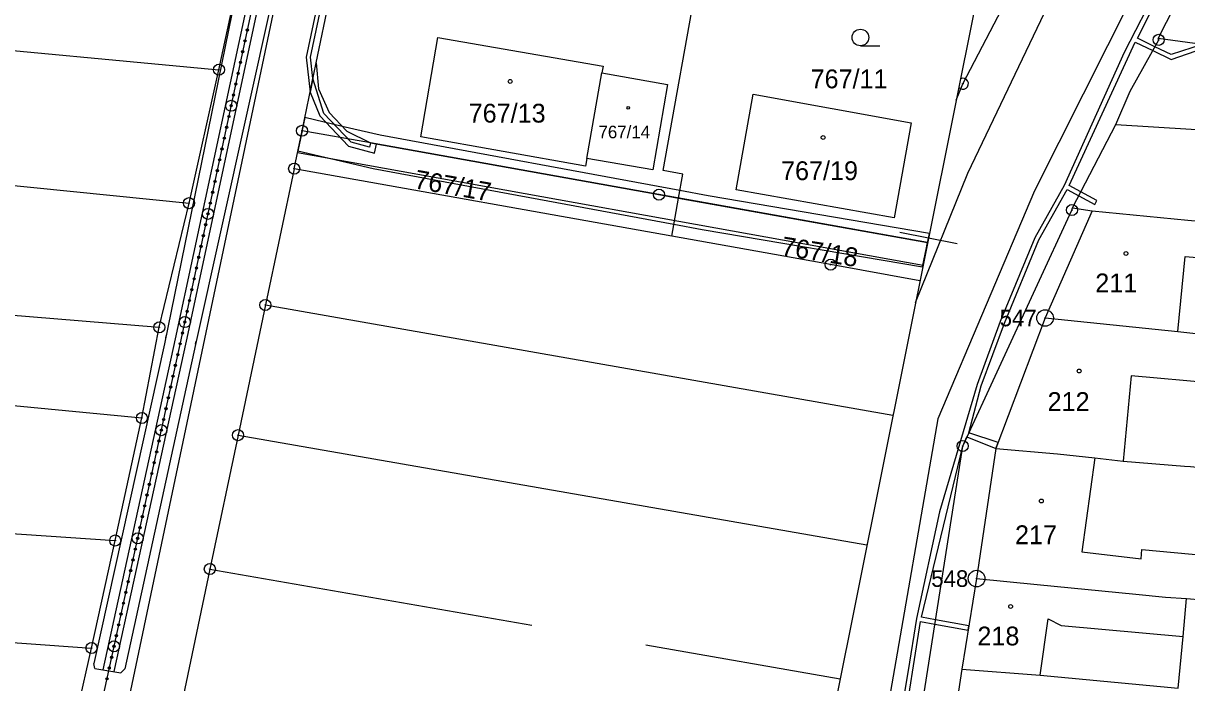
# Model space of a CAD drawing. Extents: x -548552 to -543113, y -1131925 to -1123599.
# Drawn here: x -547789.4 to -547684.2, y -1128742.6 to -1128683 of the extents above; entities that cross this region are included whole.
import ezdxf

# ---------------------------------------------------------------- set-up
doc = ezdxf.new("R2010")
doc.units = 0
for name, color, linetype in [('Hranice parcel', 7, 'Continuous'), ('HRANY', 7, 'Continuous'), ('Parcelní čísla', 7, 'Continuous'), ('Profile', 7, 'Continuous'), ('PROFILY NÁVRH', 7, 'Continuous'), ('STANIČENÍ', 7, 'Continuous'), ('Vnitřní kresba', 7, 'Continuous'), ('Věcná břemena k části', 7, 'Continuous'), ('Značky bodu BP', 7, 'Continuous'), ('Značky budov', 7, 'Continuous'), ('Značky kultur', 7, 'Continuous')]:
    doc.layers.add(name, color=color, linetype=linetype)

msp = doc.modelspace()

# ---------------------------------------------------------------- linework, layer by layer
at = {"layer": 'Hranice parcel'}
for p, q in [((-547762.9, -1128686.61), (-547760, -1128672.66)), ((-547771.68, -1128687.22), (-547769.55, -1128677.24)), ((-547682.87, -1128684.93), (-547686.82, -1128684.4)), ((-547762.9, -1128686.61), (-547762.67, -1128688.95)), ((-547774.38, -1128699.28), (-547771.68, -1128687.22)), ((-547738.44, -1128695.24), (-547737.08, -1128687.51)), ((-547705.08, -1128689.96), (-547704.47, -1128688.49)), ((-547694.57, -1128699.7), (-547690.65, -1128692.17)), ((-547764.88, -1128696.17), (-547767.48, -1128708.48)), ((-547730.77, -1128702.27), (-547764.88, -1128696.17)), ((-547777.07, -1128710.5), (-547774.38, -1128699.28)), ((-547731.93, -1128698.51), (-547730.16, -1128698.83)), ((-547730.77, -1128702.27), (-547730.16, -1128698.83)), ((-547730.16, -1128698.83), (-547707.67, -1128702.85)), ((-547692.79, -1128699.98), (-547697.05, -1128709.66)), ((-547694.57, -1128699.7), (-547692.79, -1128699.98)), ((-547716.42, -1128704.84), (-547730.77, -1128702.27)), ((-547708.35, -1128706.29), (-547716.42, -1128704.84)), ((-547767.48, -1128708.48), (-547769.95, -1128720.25)), ((-547767.48, -1128708.48), (-547710.79, -1128718.44)), ((-547697.05, -1128709.66), (-547701.49, -1128721.46)), ((-547778.64, -1128718.69), (-547777.07, -1128710.5)), ((-547781.05, -1128729.77), (-547778.64, -1128718.69)), ((-547769.95, -1128720.25), (-547772.5, -1128732.35)), ((-547769.95, -1128720.25), (-547713.14, -1128730.16)), ((-547701.49, -1128721.46), (-547703.23, -1128733.21)), ((-547783.19, -1128739.49), (-547781.05, -1128729.77)), ((-547772.5, -1128732.35), (-547774.91, -1128743.86)), ((-547772.5, -1128732.35), (-547743.42, -1128737.41)), ((-547703.23, -1128733.21), (-547704.58, -1128741.4)), ((-547684.26, -1128735.01), (-547682.86, -1128735.14)), ((-547733.1, -1128739.21), (-547715.56, -1128742.26)), ((-547785.2, -1128748.48), (-547783.19, -1128739.49)), ((-547704.58, -1128741.4), (-547706.36, -1128753.23))]:
    msp.add_line(p, q, dxfattribs=at)
for points in [[(-547806.79, -1128888.51), (-547807.78, -1128877.02), (-547753.56, -1128619.34), (-547750.92, -1128605.27), (-547747.91, -1128589.66), (-547740.26, -1128539.03), (-547737.94, -1128522.98)], [(-547704.47, -1128688.49), (-547683.67, -1128648.6), (-547679.23, -1128635.88), (-547675.49, -1128613.56)], [(-547686.82, -1128684.4), (-547682.26, -1128675.39), (-547678.48, -1128668.14), (-547674.14, -1128659.59), (-547672.78, -1128656.24), (-547668.74, -1128644.64)], [(-547730.16, -1128698.83), (-547729.77, -1128696.66), (-547731.54, -1128696.34), (-547728.32, -1128678.33)], [(-547814.23, -1128683.29), (-547798, -1128684.77), (-547771.68, -1128687.22)], [(-547738.44, -1128695.24), (-547738.56, -1128695.93), (-547753.45, -1128693.3), (-547751.89, -1128684.31), (-547736.97, -1128686.91), (-547737.08, -1128687.51)], [(-547690.65, -1128692.17), (-547689.37, -1128689.16), (-547686.78, -1128684.52), (-547686.82, -1128684.4)], [(-547764.88, -1128696.17), (-547764.17, -1128692.74), (-547762.9, -1128686.61)], [(-547737.08, -1128687.51), (-547731.16, -1128688.55), (-547732.49, -1128696.28), (-547738.44, -1128695.24)], [(-547762.67, -1128688.95), (-547761.72, -1128691.08), (-547760.13, -1128692.78)], [(-547709.14, -1128692.02), (-547710.68, -1128700.61), (-547724.95, -1128698.07), (-547723.41, -1128689.44), (-547709.14, -1128692.02)], [(-547760.13, -1128692.78), (-547758, -1128693.84), (-547731.93, -1128698.51)], [(-547690.65, -1128692.17), (-547651.28, -1128694.61), (-547651.51, -1128703.71)], [(-547824.36, -1128694.39), (-547799.19, -1128696.78), (-547774.38, -1128699.28)], [(-547721.95, -1128835.53), (-547719.59, -1128817.77), (-547718.29, -1128809.48), (-547704.49, -1128721.23), (-547694.62, -1128699.9), (-547694.57, -1128699.7)], [(-547692.79, -1128699.98), (-547684.16, -1128700.83), (-547667.32, -1128702.37)], [(-547828.46, -1128705.95), (-547800.19, -1128708.6), (-547777.07, -1128710.5)], [(-547697.05, -1128709.66), (-547685.05, -1128710.89), (-547677.75, -1128711.69)], [(-547825.69, -1128714.42), (-547800.94, -1128716.54), (-547778.64, -1128718.69)], [(-547701.49, -1128721.46), (-547695.91, -1128721.93), (-547692.54, -1128722.31)], [(-547692.54, -1128722.31), (-547693.72, -1128730.79), (-547688.38, -1128731.42), (-547688.32, -1128730.59), (-547682.45, -1128731.12), (-547682.86, -1128735.14)], [(-547692.54, -1128722.31), (-547689.99, -1128722.59), (-547684.46, -1128723.04), (-547683.91, -1128723.09), (-547681.77, -1128723.3), (-547678.76, -1128723.58)], [(-547828.86, -1128726.57), (-547802.01, -1128728.36), (-547781.05, -1128729.77)], [(-547703.23, -1128733.21), (-547697.77, -1128733.76), (-547688.85, -1128734.63), (-547686.17, -1128734.89), (-547684.26, -1128735.01)], [(-547685.02, -1128743.12), (-547684.58, -1128738.45), (-547684.26, -1128735.01)], [(-547832.47, -1128736.13), (-547802.96, -1128738.09), (-547783.19, -1128739.49)], [(-547704.58, -1128741.4), (-547697.48, -1128741.93), (-547685.02, -1128743.12)]]:
    msp.add_lwpolyline(points, dxfattribs=at)
at = {"layer": 'HRANY'}
msp.add_line((-547782.89, -1128741.33), (-547780.55, -1128741.73), dxfattribs=at)
at = {"layer": 'Profile'}
for p, q in [((-547702.64, -1128677.78), (-547725.75, -1128793.06)), ((-547702.64, -1128677.78), (-547725.75, -1128793.06)), ((-547702.64, -1128677.78), (-547725.75, -1128793.06)), ((-547707.58, -1128702.44), (-547710.17, -1128701.92)), ((-547704.99, -1128702.96), (-547707.58, -1128702.44))]:
    msp.add_line(p, q, dxfattribs=at)
at = {"layer": 'PROFILY NÁVRH'}
for p, q in [((-547769.87, -1128678.97), (-547776.6, -1128712)), ((-547775.59, -1128711.54), (-547768.6, -1128678.89)), ((-547774.61, -1128711.75), (-547767.62, -1128679.1)), ((-547766.62, -1128679.67), (-547773.81, -1128712.07)), ((-547776.6, -1128712), (-547782.99, -1128740.89)), ((-547782.13, -1128741.45), (-547775.59, -1128711.53)), ((-547781.15, -1128741.62), (-547774.61, -1128711.75)), ((-547773.81, -1128712.07), (-547780.17, -1128741.37)), ((-547782.89, -1128741.33), (-547782.99, -1128740.89)), ((-547780.17, -1128741.37), (-547780.55, -1128741.73))]:
    msp.add_line(p, q, dxfattribs=at)
at = {"layer": 'STANIČENÍ'}
for p, q in [((-547775.1, -1128711.64), (-547768.11, -1128678.99)), ((-547782.72, -1128746.5), (-547775.1, -1128711.64)), ((-547776.48, -1128711.44), (-547776.43, -1128711.19)), ((-547773.8, -1128712.03), (-547773.74, -1128711.76))]:
    msp.add_line(p, q, dxfattribs=at)
for centre, radius in [((-547769.11, -1128683.63), 0.1), ((-547769.32, -1128684.61), 0.1), ((-547769.53, -1128685.59), 0.1), ((-547769.73, -1128686.56), 0.1), ((-547769.94, -1128687.54), 0.1), ((-547770.15, -1128688.52), 0.1), ((-547770.57, -1128690.48), 0.5), ((-547770.36, -1128689.5), 0.1), ((-547770.57, -1128690.48), 0.1), ((-547770.78, -1128691.45), 0.1), ((-547770.99, -1128692.43), 0.1), ((-547771.2, -1128693.41), 0.1), ((-547771.41, -1128694.39), 0.1), ((-547771.83, -1128696.34), 0.1), ((-547771.62, -1128695.37), 0.1), ((-547772.04, -1128697.32), 0.1), ((-547772.25, -1128698.3), 0.1), ((-547772.46, -1128699.28), 0.1), ((-547772.67, -1128700.25), 0.5), ((-547772.67, -1128700.25), 0.1), ((-547772.87, -1128701.23), 0.1), ((-547773.08, -1128702.21), 0.1), ((-547773.29, -1128703.19), 0.1), ((-547773.5, -1128704.17), 0.1), ((-547773.71, -1128705.14), 0.1), ((-547773.92, -1128706.12), 0.1), ((-547774.13, -1128707.1), 0.1), ((-547774.34, -1128708.08), 0.1), ((-547774.76, -1128710.03), 0.5), ((-547774.76, -1128710.03), 0.1), ((-547774.55, -1128709.06), 0.1), ((-547774.97, -1128711.01), 0.1), ((-547775.18, -1128711.99), 0.1), ((-547775.39, -1128712.97), 0.1), ((-547775.61, -1128713.94), 0.1), ((-547775.82, -1128714.92), 0.1), ((-547776.03, -1128715.9), 0.1), ((-547776.25, -1128716.87), 0.1), ((-547776.46, -1128717.85), 0.1), ((-547776.89, -1128719.8), 0.5), ((-547776.67, -1128718.83), 0.1), ((-547776.89, -1128719.8), 0.1), ((-547777.1, -1128720.78), 0.1), ((-547777.31, -1128721.76), 0.1), ((-547777.74, -1128723.71), 0.1), ((-547777.53, -1128722.73), 0.1), ((-547777.96, -1128724.69), 0.1), ((-547778.17, -1128725.66), 0.1), ((-547778.38, -1128726.64), 0.1), ((-547778.6, -1128727.62), 0.1), ((-547778.81, -1128728.6), 0.1), ((-547779.02, -1128729.57), 0.5), ((-547779.02, -1128729.57), 0.1), ((-547779.24, -1128730.55), 0.1), ((-547779.45, -1128731.53), 0.1), ((-547779.66, -1128732.5), 0.1), ((-547779.88, -1128733.48), 0.1), ((-547780.09, -1128734.46), 0.1), ((-547780.3, -1128735.43), 0.1), ((-547780.73, -1128737.39), 0.1), ((-547780.52, -1128736.41), 0.1), ((-547780.94, -1128738.36), 0.1), ((-547781.16, -1128739.34), 0.5), ((-547781.16, -1128739.34), 0.1), ((-547781.37, -1128740.32), 0.1), ((-547781.59, -1128741.29), 0.1), ((-547781.8, -1128742.27), 0.1)]:
    msp.add_circle(centre, radius, dxfattribs=at)
at = {"layer": 'Vnitřní kresba'}
for p, q in [((-547704.02, -1128696.57), (-547694.03, -1128675.68)), ((-547687.67, -1128677.65), (-547698, -1128698.16)), ((-547708.75, -1128708.25), (-547704.02, -1128696.57)), ((-547698, -1128698.16), (-547706.72, -1128718.76)), ((-547685.05, -1128710.89), (-547684.39, -1128704.09)), ((-547684.39, -1128704.09), (-547667.66, -1128705.69)), ((-547689.28, -1128714.88), (-547689.99, -1128722.59)), ((-547678.14, -1128715.88), (-547689.28, -1128714.88)), ((-547706.72, -1128718.76), (-547718.58, -1128786.8)), ((-547697.48, -1128741.93), (-547696.77, -1128736.86)), ((-547696.77, -1128736.86), (-547695.6, -1128737.44)), ((-547695.6, -1128737.44), (-547684.58, -1128738.45))]:
    msp.add_line(p, q, dxfattribs=at)
at = {"layer": 'Věcná břemena k části'}
for p, q in [((-547708.11, -1128705.05), (-547707.5, -1128702.03)), ((-547708.07, -1128704.88), (-547707.67, -1128702.85))]:
    msp.add_line(p, q, dxfattribs=at)
for points in [[(-547763.19, -1128688.01), (-547763.41, -1128686.1), (-547754.67, -1128644.93), (-547755.81, -1128643.26), (-547755.4, -1128641.66), (-547753.18, -1128639.78), (-547752.96, -1128638.74), (-547752.76, -1128637.84), (-547753.29, -1128637.7), (-547753.9, -1128639.87), (-547755.76, -1128641.44), (-547756.25, -1128643.34), (-547755.09, -1128645.01), (-547763.81, -1128686.08), (-547763.45, -1128689.26)], [(-547763.19, -1128688.01), (-547763.45, -1128689.26), (-547762.55, -1128691.4), (-547759.96, -1128694.13), (-547757.62, -1128694.75), (-547757.43, -1128693.94), (-547758, -1128693.84), (-547758.09, -1128694.21), (-547759.74, -1128693.77), (-547762.21, -1128691.18)]]:
    msp.add_lwpolyline(points, close=True, dxfattribs=at)
for points in [[(-547683.81, -1128673.84), (-547689.89, -1128685.68), (-547695.31, -1128697.68), (-547697.97, -1128702.43), (-547701.1, -1128709.99), (-547703.19, -1128715.66), (-547706.58, -1128727.19), (-547708.66, -1128736.82), (-547709.41, -1128741.53), (-547711.38, -1128753.25)], [(-547682.87, -1128684.93), (-547685.65, -1128685.85), (-547687.13, -1128685.14), (-547688.71, -1128684.38), (-547683.45, -1128674.02)], [(-547709.91, -1128747.21), (-547708.29, -1128737.09), (-547707.01, -1128737.32), (-547704, -1128737.86), (-547703.93, -1128737.47), (-547706.94, -1128736.93), (-547708.22, -1128736.7), (-547704.49, -1128721.23), (-547704.11, -1128720.41), (-547701.49, -1128721.46), (-547701.28, -1128720.91), (-547703.94, -1128720.03), (-547702.81, -1128715.78), (-547700.72, -1128710.13), (-547697.61, -1128702.61), (-547695.06, -1128698.05), (-547694, -1128698.61), (-547692.56, -1128699.39), (-547692.38, -1128699.03), (-547693.82, -1128698.26), (-547694.88, -1128697.69), (-547688.9, -1128684.74), (-547687.32, -1128685.49), (-547685.67, -1128686.29), (-547682.7, -1128685.28)], [(-547707.5, -1128702.03), (-547727.48, -1128698.62), (-547730.04, -1128698.15), (-547757.12, -1128693.14), (-547760.54, -1128692.34), (-547763.92, -1128691.54), (-547764.55, -1128694.56), (-547757.76, -1128696.16), (-547730.58, -1128701.18), (-547728.02, -1128701.66), (-547708.11, -1128705.05)], [(-547707.67, -1128702.85), (-547731.93, -1128698.51), (-547758, -1128693.84), (-547764.17, -1128692.74), (-547764.58, -1128694.71), (-547708.07, -1128704.88)]]:
    msp.add_lwpolyline(points, dxfattribs=at)
at = {"layer": 'Značky bodu BP'}
msp.add_line((-547704.7, -1128688.04), (-547704.85, -1128688.81), dxfattribs=at)
for centre, radius in [((-547686.78, -1128684.52), 0.5), ((-547686.78, -1128684.52), 0.0303), ((-547771.68, -1128687.22), 0.5), ((-547771.68, -1128687.22), 0.0303), ((-547704.47, -1128688.49), 0.0303), ((-547764.17, -1128692.74), 0.5), ((-547764.17, -1128692.74), 0.0303), ((-547764.88, -1128696.17), 0.5), ((-547764.88, -1128696.17), 0.0303), ((-547731.93, -1128698.51), 0.5), ((-547774.38, -1128699.28), 0.5), ((-547774.38, -1128699.28), 0.0303), ((-547731.93, -1128698.51), 0.0303), ((-547694.62, -1128699.9), 0.5), ((-547694.62, -1128699.9), 0.0303), ((-547716.42, -1128704.84), 0.5), ((-547716.42, -1128704.84), 0.0303), ((-547767.48, -1128708.48), 0.5), ((-547767.48, -1128708.48), 0.0303), ((-547697.05, -1128709.66), 0.75), ((-547697.05, -1128709.66), 0.03), ((-547777.07, -1128710.5), 0.5), ((-547777.07, -1128710.5), 0.0303), ((-547778.64, -1128718.69), 0.5), ((-547778.64, -1128718.69), 0.0303), ((-547769.95, -1128720.25), 0.5), ((-547769.95, -1128720.25), 0.0303), ((-547704.49, -1128721.23), 0.5), ((-547704.49, -1128721.23), 0.0303), ((-547781.05, -1128729.77), 0.5), ((-547781.05, -1128729.77), 0.0303), ((-547772.5, -1128732.35), 0.5), ((-547772.5, -1128732.35), 0.0303), ((-547703.23, -1128733.21), 0.75), ((-547703.23, -1128733.21), 0.03), ((-547783.19, -1128739.49), 0.5), ((-547783.19, -1128739.49), 0.0303)]:
    msp.add_circle(centre, radius, dxfattribs=at)
msp.add_arc((-547704.47, -1128688.49), 0.5, 220.296, 117.0347, dxfattribs=at)
at = {"layer": 'Značky budov'}
for centre, radius in [((-547745.37, -1128688.28), 0.175), ((-547734.7, -1128690.66), 0.117), ((-547717.1, -1128693.35), 0.175), ((-547689.74, -1128703.83), 0.175), ((-547693.97, -1128714.45), 0.175), ((-547697.38, -1128726.2), 0.175), ((-547700.16, -1128735.73), 0.175)]:
    msp.add_circle(centre, radius, dxfattribs=at)
at = {"layer": 'Značky kultur'}
msp.add_line((-547713.73, -1128685.06), (-547711.98, -1128685.06), dxfattribs=at)
msp.add_circle((-547713.73, -1128684.31), 0.75, dxfattribs=at)

# ---------------------------------------------------------------- texts
at = {"layer": 'Parcelní čísla'}
for s, height, p in [('767/11', 1.7, (-547718.23, -1128688.9)), ('767/13', 1.7, (-547749.12, -1128692)), ('767/14', 1.139, (-547737.39, -1128693.42)), ('767/19', 1.7, (-547720.9, -1128697.2)), ('211', 1.7, (-547692.51, -1128707.34)), ('212', 1.7, (-547696.82, -1128718.06)), ('217', 1.7, (-547699.76, -1128730.1)), ('218', 1.7, (-547703.16, -1128739.25))]:
    msp.add_text(s, height=height, dxfattribs=at).set_placement(p)
for s, rotation, p in [('767/17', 350, (-547754.11, -1128697.93)), ('767/18', 351, (-547720.96, -1128703.97))]:
    msp.add_text(s, height=1.7, rotation=rotation, dxfattribs=at).set_placement(p)
at = {"layer": 'Značky bodu BP'}
for s, p in [('547', (-547701.15, -1128710.41)), ('548', (-547707.33, -1128733.96))]:
    msp.add_text(s, height=1.5, dxfattribs=at).set_placement(p)

doc.saveas('drawing.dxf')
